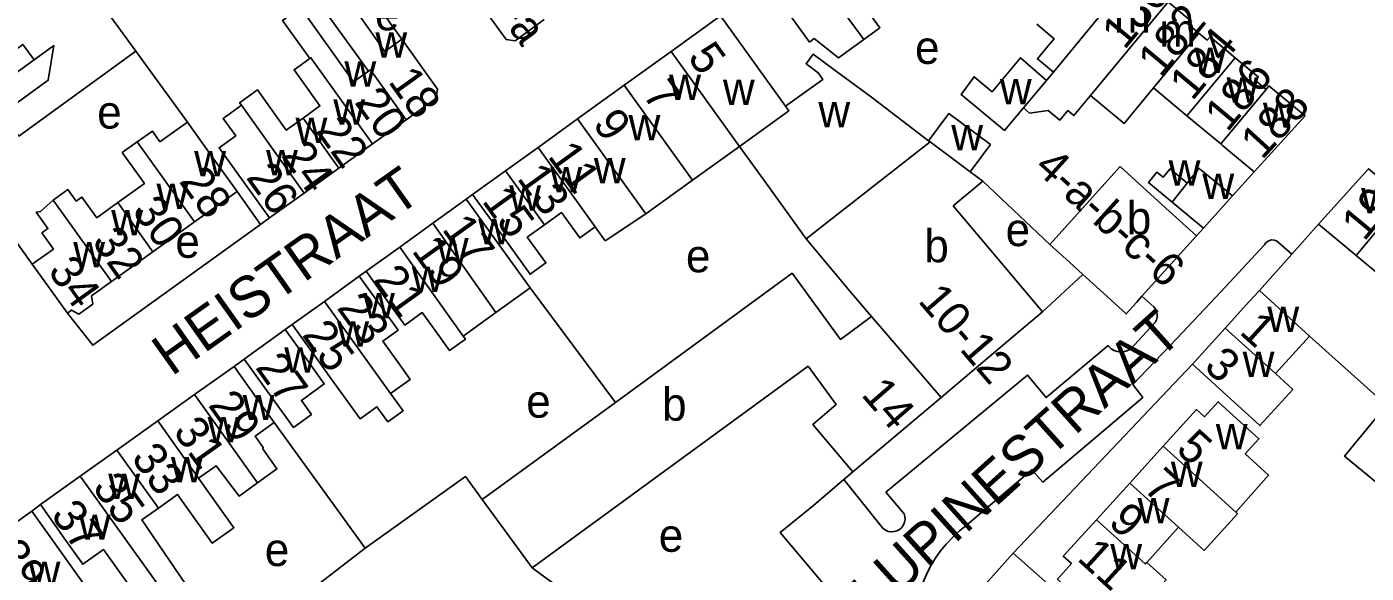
# Model space of a CAD drawing. Extents: x 161141 to 163125, y 381621 to 383200.
# Drawn here: x 162220.2 to 162382.8, y 381876.3 to 381942.6 of the extents above; entities that cross this region are included whole.
import ezdxf

# ---------------------------------------------------------------- set-up
doc = ezdxf.new("R2010")
doc.units = 0
for name, color, linetype in [('BLT_Basislijn', 7, 'Continuous'), ('BLT_Bebouwing', 7, 'Continuous'), ('BLT_Centroide', 7, 'Continuous'), ('BLT_Huisnummer', 7, 'Continuous'), ('BLT_Huisnummer_ tussenligend', 7, 'Continuous'), ('BLT_Huisnummer_reeks', 7, 'Continuous'), ('BLT_Onderverdeling_panden', 7, 'Continuous'), ('BLT_Straatnaam', 7, 'Continuous')]:
    doc.layers.add(name, color=color, linetype=linetype)

msp = doc.modelspace()

# ---------------------------------------------------------------- linework, layer by layer
at = {"layer": 'BLT_Basislijn'}
for p, q in [((162217.71, 381961.28), (162233.44, 381939.6)), ((162265.74, 381941.06), (162262.79, 381945.15)), ((162233.44, 381939.6), (162219.25, 381929.31)), ((162233.44, 381939.6), (162239.7, 381931.01)), ((162212.95, 381924.77), (162220.87, 381913.76)), ((162336.28, 381923.85), (162344.41, 381916.15)), ((162369.25, 381924.97), (162366.61, 381922.04)), ((162245.73, 381922.58), (162248.56, 381918.57)), ((162273.55, 381921.65), (162274.34, 381922.22)), ((162248.56, 381918.57), (162249.66, 381919.37)), ((162362.24, 381917.21), (162363.07, 381918.15)), ((162373.81, 381914.97), (162377.07, 381918.61)), ((162372.2, 381916.41), (162373.81, 381914.97)), ((162369.87, 381910.58), (162373.81, 381914.97)), ((162260.58, 381912.3), (162261.41, 381912.9)), ((162348.43, 381912.51), (162343.55, 381907.98)), ((162291.67, 381897), (162281.31, 381910.88)), ((162357.05, 381908.59), (162355.61, 381909.87)), ((162252.44, 381906.43), (162251.59, 381905.82)), ((162357.05, 381906.52), (162354.7, 381903.98)), ((162246.61, 381902.23), (162245.37, 381901.37)), ((162339.96, 381878.72), (162361.74, 381901.63)), ((162250.24, 381894.54), (162261.27, 381879.32)), ((162320.51, 381888.58), (162319.4, 381887.63)), ((162319.4, 381887.63), (162315.79, 381884.52)), ((162319.4, 381887.63), (162323.94, 381881.96)), ((162220.8, 381883.81), (162221.85, 381884.59)), ((162326.76, 381883.46), (162324.5, 381886.1)), ((162261.27, 381879.32), (162246.02, 381867.56)), ((162339.96, 381878.72), (162319.74, 381856.02))]:
    msp.add_line(p, q, dxfattribs=at)
for points in [[(162225.13, 381907.84), (162228.21, 381903.92), (162248.56, 381918.57)], [(162370.5, 381916.12), (162365.2, 381910.4), (162359.85, 381904.73), (162354.49, 381899.18)], [(162372.2, 381916.41), (162371.96, 381916.58), (162371.68, 381916.68), (162371.39, 381916.7), (162371.11, 381916.64), (162370.85, 381916.51), (162370.63, 381916.31), (162370.5, 381916.12)], [(162357.05, 381908.59), (162357.26, 381908.32), (162357.4, 381908.01), (162357.47, 381907.68), (162357.46, 381907.33), (162357.37, 381907), (162357.2, 381906.7), (162357.05, 381906.52)], [(162375.96, 381905.04), (162385.32, 381896.67), (162380.22, 381890.46), (162393.52, 381879.51)], [(162351.5, 381903.89), (162343.97, 381897.58), (162341.72, 381900.31), (162324.5, 381886.1)], [(162354.7, 381903.98), (162354.44, 381903.68), (162354.13, 381903.43), (162353.77, 381903.25), (162353.39, 381903.15), (162352.99, 381903.12), (162352.6, 381903.18), (162352.23, 381903.31), (162351.88, 381903.51), (162351.59, 381903.78), (162351.5, 381903.89)], [(162334.27, 381882.05), (162342.26, 381888.83), (162343.58, 381887.32), (162355.72, 381897.58), (162354.49, 381899.18)], [(162275.51, 381885.2), (162273.46, 381887.99), (162261.27, 381879.32)], [(162315.79, 381884.52), (162311.69, 381881.2), (162317.76, 381874.03)], [(162323.94, 381881.96), (162324.18, 381881.69), (162324.47, 381881.49), (162324.81, 381881.35), (162325.16, 381881.29), (162325.52, 381881.32), (162325.86, 381881.42), (162326.18, 381881.59), (162326.45, 381881.83), (162326.65, 381882.12), (162326.79, 381882.45), (162326.86, 381882.8), (162326.84, 381883.16), (162326.76, 381883.46)], [(162329, 381875.09), (162329.44, 381876.12), (162329.95, 381877.11), (162330.52, 381878.07), (162331.17, 381878.99), (162331.88, 381879.85), (162332.65, 381880.66), (162333.47, 381881.42), (162334.27, 381882.05)], [(162339.96, 381878.72), (162349.07, 381870.67), (162366.41, 381854.53)], [(162281.55, 381876.92), (162285.54, 381873.99), (162282.43, 381867.55)]]:
    msp.add_lwpolyline(points, dxfattribs=at)
at = {"layer": 'BLT_Bebouwing'}
for p, q in [((162304.44, 381943.91), (162298.43, 381939.58)), ((162298.43, 381939.58), (162292.76, 381935.49)), ((162292.76, 381935.49), (162287.09, 381931.4)), ((162361.08, 381931.76), (162357, 381935.15)), ((162322.6, 381934.15), (162329.71, 381928.75)), ((162365.18, 381928.35), (162361.08, 381931.76)), ((162266.28, 381931.28), (162262.2, 381928.36)), ((162287.09, 381931.4), (162282.28, 381927.94)), ((162262.2, 381928.36), (162258.1, 381925.42)), ((162282.28, 381927.94), (162278.33, 381925.09)), ((162337.24, 381928.27), (162334.77, 381924.98)), ((162258.1, 381925.42), (162253.88, 381922.4)), ((162278.33, 381925.09), (162274.34, 381922.22)), ((162295.39, 381919.89), (162301.05, 381923.97)), ((162336.28, 381923.85), (162332.7, 381920.83)), ((162334.77, 381924.98), (162336.28, 381923.85)), ((162245.73, 381922.58), (162240.58, 381918.9)), ((162253.88, 381922.4), (162249.66, 381919.37)), ((162363.07, 381918.15), (162366.61, 381922.04)), ((162273.55, 381921.65), (162269.52, 381918.74)), ((162240.58, 381918.9), (162235.52, 381915.27)), ((162269.52, 381918.74), (162265.49, 381915.84)), ((162362.24, 381917.21), (162355.61, 381909.87)), ((162265.49, 381915.84), (162261.41, 381912.9)), ((162235.52, 381915.27), (162230.48, 381911.66)), ((162381.62, 381914.82), (162385.76, 381911.39)), ((162225.13, 381907.84), (162220.87, 381913.76)), ((162260.58, 381912.3), (162256.35, 381909.25)), ((162256.35, 381909.25), (162252.44, 381906.43)), ((162320.4, 381910.22), (162322.77, 381907.4)), ((162343.55, 381907.98), (162338.4, 381903.65)), ((162251.59, 381905.82), (162246.61, 381902.23)), ((162365.73, 381906.02), (162361.74, 381901.63)), ((162375.96, 381905.04), (162371.82, 381900.49)), ((162338.4, 381903.65), (162331.23, 381897.6)), ((162245.37, 381901.37), (162240.57, 381897.94)), ((162240.57, 381897.94), (162236.11, 381894.76)), ((162331.23, 381897.6), (162320.51, 381888.58)), ((162291.67, 381897), (162275.51, 381885.2)), ((162236.11, 381894.76), (162231.14, 381891.21)), ((162358.19, 381891.67), (162354.14, 381887.21)), ((162226.7, 381888.05), (162221.85, 381884.59)), ((162354.14, 381887.21), (162350.1, 381882.76)), ((162214.81, 381879.51), (162220.8, 381883.81)), ((162360.06, 381881.85), (162356.21, 381877.58))]:
    msp.add_line(p, q, dxfattribs=at)
for points in [[(162283.03, 381943.47), (162279.51, 381940.88), (162278.43, 381941.04), (162267.8, 381955.67)], [(162321.83, 381941.02), (162323.79, 381942.45), (162321.65, 381945.4), (162324.14, 381947.21), (162321.83, 381950.38), (162318.89, 381954.42)], [(162259.49, 381949.73), (162254.99, 381946.48), (162261.68, 381937.2)], [(162309.98, 381947.93), (162312.92, 381943.89), (162315.23, 381940.72)], [(162261.68, 381937.2), (162259.89, 381935.91), (162253.44, 381944.91), (162251.27, 381943.35), (162254.58, 381938.73)], [(162265.74, 381941.06), (162263.69, 381939.58), (162260.75, 381943.68), (162262.79, 381945.15)], [(162362.52, 381941.79), (162361.31, 381942.8), (162361.64, 381943.21), (162358.8, 381945.58), (162358.43, 381945.14)], [(162312.35, 381932.92), (162307.36, 381939.85), (162304.44, 381943.91)], [(162344.86, 381937.07), (162342.92, 381938.67), (162344.24, 381940.24), (162344.96, 381941.09), (162342.84, 381942.87)], [(162366.94, 381938.81), (162363.88, 381941.36), (162363.53, 381940.95), (162362.52, 381941.79)], [(162221.08, 381938.55), (162219.74, 381940.41), (162215.83, 381937.59), (162213.5, 381940.83), (162211.83, 381939.61)], [(162219.25, 381929.31), (162217.25, 381932.08), (162218.92, 381933.28), (162222.81, 381936.08), (162223.49, 381940.29), (162221.08, 381938.55)], [(162265.74, 381941.06), (162270.07, 381935.02), (162269.88, 381933.87), (162266.28, 381931.28)], [(162315.23, 381940.72), (162315.82, 381941.14), (162318.77, 381938.79), (162321.83, 381941.02)], [(162254.58, 381938.73), (162252.65, 381937.35), (162255.8, 381932.96), (162253.75, 381931.49)], [(162312.35, 381932.92), (162316.88, 381936.19), (162316.3, 381936.99), (162314.84, 381938.09), (162315.71, 381939.25), (162318.35, 381937.27), (162322.6, 381934.15)], [(162344.02, 381936.07), (162340.86, 381938.8), (162337.43, 381934.69), (162335.23, 381936.5), (162333.66, 381934.37), (162338.94, 381929.99), (162341.22, 381932.72)], [(162370.69, 381934.98), (162369.41, 381936.04), (162369.76, 381936.47), (162366.94, 381938.81)], [(162344.02, 381936.07), (162344.86, 381937.07)], [(162357, 381935.15), (162353.45, 381930.85), (162349.38, 381934.23)], [(162369.25, 381924.97), (162375.43, 381931.75), (162371.04, 381935.4), (162370.69, 381934.98)], [(162253.75, 381931.49), (162251.71, 381930.02), (162248.2, 381934.91), (162246.03, 381933.35), (162246.26, 381933.04)], [(162349.38, 381934.23), (162347.36, 381931.79), (162346.63, 381932.41), (162345.64, 381931.22), (162344.23, 381932.41), (162341.96, 381932.1), (162341.22, 381932.72)], [(162246.26, 381933.04), (162244.06, 381931.46), (162245.57, 381929.35), (162243.55, 381927.9), (162246.74, 381923.43), (162249.66, 381919.37)], [(162329.71, 381928.75), (162332.18, 381932.06), (162337.24, 381928.27)], [(162233.62, 381928.61), (162235.45, 381929.92), (162236.37, 381928.63), (162239.7, 381931.01)], [(162239.7, 381931.01), (162242.81, 381926.65), (162245.73, 381922.58)], [(162231.25, 381921.23), (162234.49, 381923.55), (162231.8, 381927.3), (162233.62, 381928.61)], [(162301.05, 381923.97), (162306.73, 381928.06)], [(162306.73, 381928.06), (162309.64, 381924.03)], [(162369.25, 381924.97), (162365.4, 381928.17), (162365.18, 381928.35)], [(162362.24, 381917.21), (162358.53, 381920.56), (162352.95, 381925.6)], [(162359.29, 381921.29), (162356.4, 381923.69), (162357.43, 381924.94), (162358.2, 381924.31), (162359.04, 381925.32), (162361.09, 381923.61)], [(162361.09, 381923.61), (162362.57, 381925.4), (162362.77, 381925.23), (162366.61, 381922.04)], [(162387.41, 381921.79), (162383.13, 381925.34), (162377.07, 381918.61)], [(162314.84, 381916.85), (162309.64, 381924.03)], [(162223.39, 381921.55), (162225.18, 381922.83), (162226.2, 381921.41), (162226.9, 381921.91), (162228.7, 381919.4), (162231.25, 381921.23)], [(162274.34, 381922.22), (162277.26, 381918.16), (162281.31, 381912.54), (162283.23, 381913.92), (162280.98, 381917.04), (162283.06, 381918.53)], [(162220.87, 381913.76), (162223.44, 381915.6), (162222.04, 381917.56), (162222.76, 381918.08), (162221.34, 381920.07), (162221.88, 381920.14), (162223.39, 381921.55)], [(162281.31, 381910.88), (162276.48, 381917.59), (162273.55, 381921.65)], [(162343.55, 381907.98), (162340.33, 381911.8), (162332.7, 381920.83)], [(162363.07, 381918.15), (162359.29, 381921.29)], [(162283.06, 381918.53), (162285.13, 381920.03), (162287.34, 381916.96), (162289.21, 381918.31)], [(162289.21, 381918.31), (162290.44, 381916.61), (162295.39, 381919.89)], [(162377.07, 381918.61), (162380.91, 381915.41), (162381.62, 381914.82)], [(162320.4, 381910.22), (162314.84, 381916.85)], [(162348.43, 381912.51), (162346.8, 381913.99), (162344.41, 381916.15)], [(162264.38, 381898.08), (162266.77, 381899.79), (162265.71, 381901.26), (162263.43, 381904.44), (162265.28, 381905.77), (162263.5, 381908.24), (162260.58, 381912.3)], [(162261.41, 381912.9), (162264.34, 381908.85), (162266.12, 381906.38), (162268.22, 381907.89), (162270.51, 381904.71), (162271.55, 381903.28), (162273.46, 381904.66), (162273.19, 381905.03)], [(162322.77, 381907.4), (162318.99, 381904.64), (162313.12, 381912.66), (162291.67, 381897)], [(162355.61, 381909.87), (162354.94, 381909.12), (162353.68, 381907.74), (162350.51, 381910.64), (162348.43, 381912.51)], [(162230.48, 381911.66), (162228.05, 381909.92), (162228.2, 381908.93), (162226.52, 381907.72), (162225.64, 381908.19), (162225.13, 381907.84)], [(162277.15, 381907.89), (162281.31, 381910.88)], [(162369.87, 381910.58), (162368.68, 381909.27), (162365.73, 381906.02)], [(162375.96, 381905.04), (162373.57, 381907.21), (162369.87, 381910.58)], [(162273.19, 381905.03), (162277.15, 381907.89)], [(162246.61, 381902.23), (162249.53, 381898.18), (162252.6, 381893.94), (162254.76, 381895.53), (162253.54, 381897.23), (162256.33, 381899.24), (162254.51, 381901.76), (162251.59, 381905.82)], [(162252.44, 381906.43), (162255.36, 381902.38), (162257.18, 381899.85), (162260.67, 381895.01), (162262.71, 381896.47), (162264.03, 381894.64), (162265.89, 381895.99), (162264.38, 381898.08)], [(162250.24, 381894.54), (162248.27, 381897.3), (162245.37, 381901.37)], [(162281.55, 381876.92), (162315.07, 381901.39), (162318.48, 381896.73), (162315.65, 381894.33), (162320.51, 381888.58)], [(162361.74, 381901.63), (162365.44, 381898.27), (162369.93, 381894.19), (162373.92, 381898.58), (162371.82, 381900.49)], [(162367.01, 381883.67), (162370.97, 381888.18), (162368.15, 381890.75), (162369.81, 381892.58), (162364.86, 381897.08), (162363.2, 381895.25), (162362.24, 381896.12), (162358.19, 381891.67)], [(162248.22, 381887.23), (162250.58, 381888.92), (162248.85, 381891.36), (162248.91, 381891.51), (162247.93, 381892.89), (162250.24, 381894.54)], [(162231.14, 381891.21), (162228.62, 381889.42), (162226.7, 381888.05)], [(162236.18, 381884.17), (162238.51, 381885.83), (162242.73, 381879.91), (162245.36, 381881.79), (162241.07, 381887.8)], [(162241.07, 381887.8), (162243.18, 381889.31), (162245.97, 381885.63), (162248.22, 381887.23)], [(162221.85, 381884.59), (162224.75, 381880.52), (162227, 381877.36), (162229.51, 381879.15), (162233.96, 381872.91), (162235.87, 381874.28)], [(162275.51, 381885.2), (162278.6, 381880.96), (162281.55, 381876.92)], [(162214.81, 381879.51), (162219.84, 381872.46), (162220.02, 381872.6), (162225.18, 381870.05), (162228.78, 381872.62), (162220.8, 381883.81)], [(162239.5, 381874.9), (162234.17, 381882.74), (162236.18, 381884.17)], [(162367.01, 381883.67), (162367.21, 381883.49), (162363.17, 381879.03), (162360.06, 381881.85)], [(162350.1, 381882.76), (162346.06, 381878.32), (162347.04, 381877.43), (162345.34, 381875.56), (162350.18, 381871.07), (162351.96, 381873.03), (162354.38, 381870.85), (162358.56, 381875.45), (162356.21, 381877.58)]]:
    msp.add_lwpolyline(points, dxfattribs=at)
at = {"layer": 'BLT_Onderverdeling_panden'}
for p, q in [((162314.43, 381951.18), (162321.83, 381941.02)), ((162344.86, 381937.07), (162354.33, 381948.55)), ((162349.38, 381934.23), (162358.43, 381945.14)), ((162357, 381935.15), (162362.52, 381941.79)), ((162221.08, 381938.55), (162209.2, 381929.99)), ((162306.73, 381928.06), (162298.43, 381939.58)), ((162361.08, 381931.76), (162366.94, 381938.81)), ((162301.05, 381923.97), (162292.76, 381935.49)), ((162365.18, 381928.35), (162370.69, 381934.98)), ((162246.26, 381933.04), (162253.88, 381922.4)), ((162253.75, 381931.49), (162258.1, 381925.42)), ((162295.39, 381919.89), (162287.09, 381931.4)), ((162233.62, 381928.61), (162240.58, 381918.9)), ((162314.84, 381916.85), (162329.89, 381928.61)), ((162329.89, 381928.61), (162329.71, 381928.75)), ((162329.89, 381928.61), (162334.77, 381924.98)), ((162289.21, 381918.31), (162282.28, 381927.94)), ((162352.95, 381925.6), (162344.41, 381916.15)), ((162283.06, 381918.53), (162278.33, 381925.09)), ((162359.29, 381921.29), (162361.09, 381923.61)), ((162223.39, 381921.55), (162230.48, 381911.66)), ((162231.25, 381921.23), (162235.52, 381915.27)), ((162387.41, 381921.79), (162381.62, 381914.82)), ((162277.15, 381907.89), (162269.52, 381918.74)), ((162273.19, 381905.03), (162265.49, 381915.84)), ((162264.38, 381898.08), (162256.35, 381909.25)), ((162331.23, 381897.6), (162322.77, 381907.4)), ((162365.73, 381906.02), (162371.82, 381900.49)), ((162248.22, 381887.23), (162240.57, 381897.94)), ((162241.07, 381887.8), (162236.11, 381894.76)), ((162236.18, 381884.17), (162231.14, 381891.21)), ((162358.19, 381891.67), (162367.01, 381883.67)), ((162354.14, 381887.21), (162360.06, 381881.85))]:
    msp.add_line(p, q, dxfattribs=at)
for points in [[(162254.58, 381938.73), (162254.7, 381938.82), (162262.2, 381928.36)], [(162261.68, 381937.2), (162261.92, 381937.36), (162266.28, 381931.28)], [(162341.22, 381932.72), (162344.02, 381936.07)], [(162312.35, 381932.92), (162312.74, 381932.39), (162306.73, 381928.06)], [(162226.7, 381888.05), (162235.15, 381876.26), (162236.87, 381873.8), (162236.34, 381873.29)], [(162350.1, 381882.76), (162356.02, 381877.39), (162356.21, 381877.58)]]:
    msp.add_lwpolyline(points, dxfattribs=at)

# ---------------------------------------------------------------- texts
at = {"layer": 'BLT_Centroide'}
for s, p in [('e', (162262.47, 381942.14)), ('m', (162352.23, 381941.86)), ('m', (162357.73, 381940.16)), ('w', (162262.53, 381938.84)), ('e', (162328.06, 381938.07)), ('w', (162361.97, 381936.98)), ('w', (162258.77, 381935.31)), ('w', (162298.2, 381933.67)), ('w', (162304.73, 381933.09)), ('w', (162338.36, 381933.16)), ('w', (162365.89, 381933.36)), ('e', (162228.75, 381930.22)), ('w', (162257.42, 381930.7)), ('w', (162316.32, 381930.38)), ('w', (162370.3, 381930.31)), ('w', (162293.27, 381928.78)), ('w', (162252.83, 381928.47)), ('w', (162332.46, 381927.58)), ('w', (162240.53, 381924.41)), ('w', (162249.25, 381924.55)), ('w', (162283.77, 381922.47)), ('w', (162289.06, 381923.59)), ('w', (162358.85, 381923.31)), ('w', (162362.95, 381921.67)), ('w', (162235.95, 381920.47)), ('w', (162278.78, 381920.25)), ('w', (162382.23, 381919.95)), ('w', (162230.45, 381917.25)), ('b', (162353.78, 381917.38)), ('w', (162275.03, 381916.16)), ('e', (162339.06, 381915.96)), ('e', (162238.24, 381914.54)), ('b', (162329.19, 381914)), ('w', (162225.84, 381913.39)), ('w', (162269.98, 381913.86)), ('e', (162300.24, 381912.78)), ('w', (162266.95, 381910.39)), ('w', (162261.03, 381907.2)), ('w', (162370.84, 381905.53)), ('w', (162257.89, 381903.75)), ('w', (162251.47, 381900.61)), ('w', (162367.84, 381900.09)), ('w', (162246.41, 381894.84)), ('e', (162280.85, 381895.14)), ('b', (162297.34, 381894.78)), ('w', (162242.16, 381892.14)), ('w', (162364.58, 381891.31)), ('w', (162237.7, 381887.28)), ('w', (162359.12, 381886.75)), ('w', (162230.09, 381885.27)), ('w', (162355.09, 381882.31)), ('w', (162226.52, 381880.32)), ('e', (162296.94, 381878.87)), ('e', (162249.1, 381877.14)), ('w', (162351.77, 381876.75)), ('w', (162220.42, 381874.6))]:
    msp.add_text(s, height=4, dxfattribs=at).set_placement(p)
at = {"layer": 'BLT_Huisnummer'}
for s, rotation, p in [('182', 50.2636, (162357.88, 381936.29)), ('5', 305.7695, (162300.35, 381938.85)), ('186', 50.2616, (162365.98, 381929.68)), ('18', 305.6303, (162264, 381935.92)), ('188', 47.6461, (162370.2, 381926.32)), ('22', 305.643, (162255.21, 381929.94)), ('9', 305.7859, (162288.82, 381930.77)), ('28', 305.6323, (162238.6, 381923.81)), ('26', 305.6323, (162246.74, 381924.28)), ('13', 305.7783, (162279.64, 381924.18)), ('190', 50.2948, (162382.6, 381916.42)), ('15', 305.7783, (162275.38, 381921.42)), ('17', 305.7688, (162270.53, 381918.01)), ('34', 305.6333, (162222.67, 381912.92)), ('21', 305.7772, (162262.17, 381911.87)), ('23', 305.7772, (162257.76, 381908.46)), ('1', 317.7488, (162367.32, 381905.42)), ('25', 305.515, (162253.53, 381905.19)), ('27', 305.515, (162247.87, 381901.24)), ('3', 317.7479, (162363, 381901.15)), ('14', 310.7982, (162321.42, 381897.89)), ('29', 305.5161, (162242.13, 381896.65)), ('5', 317.8049, (162359.6, 381891.11)), ('33', 305.5125, (162232.79, 381890.25)), ('37', 305.5084, (162223.03, 381883.34)), ('9', 317.7479, (162351.38, 381882.26)), ('39', 305.5231, (162216.15, 381878.6))]:
    msp.add_text(s, height=4, rotation=rotation, dxfattribs=at).set_placement(p)
at = {"layer": 'BLT_Huisnummer_ tussenligend'}
for s, rotation, p in [('180', 50.2636, (162353.49, 381939.66)), ('184', 50.2636, (162361.72, 381933.46)), ('20', 305.6303, (162259.9, 381933.42)), ('7', 305.7695, (162294.88, 381934.33)), ('24', 305.643, (162251.02, 381926.93)), ('11', 305.7859, (162283.37, 381926.86)), ('30', 305.6331, (162232.89, 381920.24)), ('32', 305.6331, (162228.01, 381916.5)), ('19', 305.7688, (162266.86, 381915.38)), ('31', 305.5161, (162237.88, 381893.45)), ('35', 305.5125, (162228.08, 381886.67)), ('7', 317.8049, (162355.63, 381886.43)), ('11', 317.7479, (162347.6, 381877.93))]:
    msp.add_text(s, height=4, rotation=rotation, dxfattribs=at).set_placement(p)
at = {"layer": 'BLT_Huisnummer_reeks'}
for s, rotation, p in [('16-a', 306.0048, (162274.06, 381948.7)), ('4-a-b-c-6', 317.9108, (162342.39, 381925.27)), ('10-12', 310.7982, (162328.31, 381909.27))]:
    msp.add_text(s, height=4, rotation=rotation, dxfattribs=at).set_placement(p)
at = {"layer": 'BLT_Straatnaam'}
for s, rotation, p in [('HEISTRAAT', 35.3296, (162237.78, 381900.09)), ('LUPINESTRAAT', 41.9854, (162323.17, 381871.04))]:
    msp.add_text(s, height=5, rotation=rotation, dxfattribs=at).set_placement(p)

doc.saveas('drawing.dxf')
